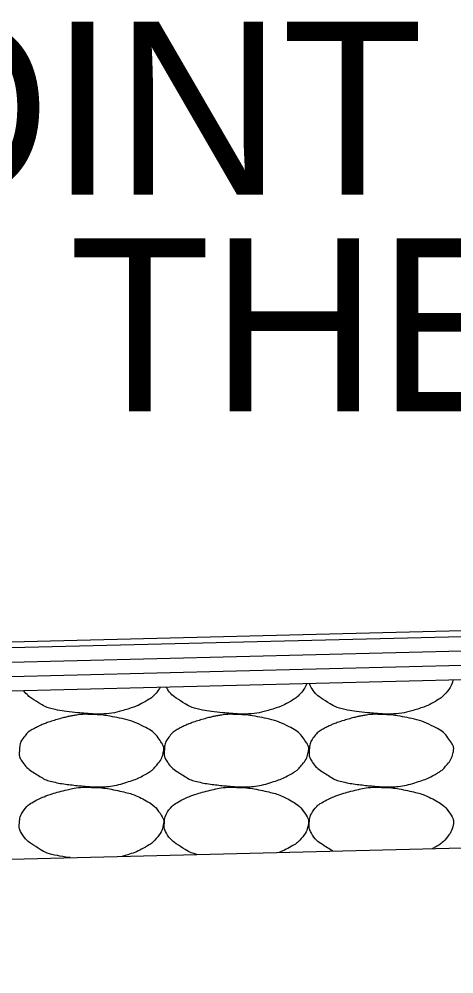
# Model space of a CAD drawing. Extents: x 1671357 to 13005564, y 567358 to 14261451.
# Drawn here: x 12758454.248 to 12758455.755, y 14259901.592 to 14259904.904 of the extents above; entities that cross this region are included whole.
import ezdxf

# ---------------------------------------------------------------- set-up
doc = ezdxf.new("R2010")
doc.units = 0
doc.layers.add('Default', color=7, linetype='Continuous')
doc.layers.add('R_Draft', color=7, linetype='Continuous')

msp = doc.modelspace()

# ---------------------------------------------------------------- linework, layer by layer
at = {"layer": 'Default'}
for p, q in [((12758441.6027, 14259902.4289), (12758471.6055, 14259903.1779)), ((12758445.607, 14259902.5088), (12758467.6051, 14259903.058)), ((12758445.6082, 14259902.4588), (12758467.6051, 14259903.008)), ((12758445.6095, 14259902.4089), (12758467.6051, 14259902.9579)), ((12758445.6107, 14259902.3589), (12758467.6051, 14259902.9079)), ((12758438.2562, 14259901.592), (12758474.3445, 14259902.4929))]:
    msp.add_line(p, q, dxfattribs=at)
at = {"layer": 'R_Draft'}
for points in [[(12758454.7369, 14259902.5867), (12758454.7325, 14259902.5788), (12758454.7269, 14259902.5712), (12758454.7111, 14259902.5534), (12758454.7018, 14259902.5464), (12758454.6703, 14259902.5284), (12758454.6504, 14259902.5188), (12758454.6, 14259902.5029), (12758454.5717, 14259902.4957), (12758454.5278, 14259902.493), (12758454.513, 14259902.4929), (12758454.4764, 14259902.4954), (12758454.4544, 14259902.4975), (12758454.4082, 14259902.5026), (12758454.3843, 14259902.5064), (12758454.3408, 14259902.5164), (12758454.3239, 14259902.5269), (12758454.2895, 14259902.5485), (12758454.2753, 14259902.5588), (12758454.2628, 14259902.5749)], [(12758455.2454, 14259902.5994), (12758455.2404, 14259902.587), (12758455.2328, 14259902.575), (12758455.2135, 14259902.5534), (12758455.2042, 14259902.5464), (12758455.1727, 14259902.5284), (12758455.1528, 14259902.5188), (12758455.1025, 14259902.5029), (12758455.0741, 14259902.4957), (12758455.0302, 14259902.493), (12758455.0155, 14259902.4929), (12758454.9788, 14259902.4954), (12758454.9568, 14259902.4975), (12758454.9106, 14259902.5026), (12758454.8867, 14259902.5064), (12758454.8432, 14259902.5164), (12758454.8263, 14259902.5269), (12758454.7889, 14259902.5504), (12758454.7728, 14259902.5625), (12758454.7581, 14259902.585), (12758454.7574, 14259902.5861), (12758454.7568, 14259902.5872)], [(12758455.752, 14259902.612), (12758455.7478, 14259902.5953), (12758455.7386, 14259902.5787), (12758455.7159, 14259902.5534), (12758455.7067, 14259902.5464), (12758455.6751, 14259902.5284), (12758455.6552, 14259902.5188), (12758455.6049, 14259902.5029), (12758455.5765, 14259902.4957), (12758455.5326, 14259902.493), (12758455.5179, 14259902.4929), (12758455.4812, 14259902.4954), (12758455.4592, 14259902.4975), (12758455.413, 14259902.5026), (12758455.3891, 14259902.5064), (12758455.3456, 14259902.5164), (12758455.3288, 14259902.5269), (12758455.2914, 14259902.5504), (12758455.2752, 14259902.5625), (12758455.2579, 14259902.589), (12758455.2558, 14259902.5943), (12758455.2546, 14259902.5996)], [(12758454.4984, 14259902.4913), (12758454.5277, 14259902.4917), (12758454.5571, 14259902.4873), (12758454.5864, 14259902.4813), (12758454.6222, 14259902.474), (12758454.6552, 14259902.4631), (12758454.6884, 14259902.4453), (12758454.7106, 14259902.4335), (12758454.7257, 14259902.4174), (12758454.7404, 14259902.3953), (12758454.7468, 14259902.3858), (12758454.7502, 14259902.3749), (12758454.7484, 14259902.3653), (12758454.7451, 14259902.3465), (12758454.7353, 14259902.3279), (12758454.7204, 14259902.3113), (12758454.7111, 14259902.3008), (12758454.7018, 14259902.2938), (12758454.6904, 14259902.2873), (12758454.6703, 14259902.2758), (12758454.6504, 14259902.2662), (12758454.6284, 14259902.2593), (12758454.6, 14259902.2503), (12758454.5717, 14259902.2431), (12758454.5424, 14259902.2413), (12758454.5278, 14259902.2404), (12758454.513, 14259902.2403), (12758454.4984, 14259902.2413), (12758454.4764, 14259902.2428), (12758454.4544, 14259902.2449), (12758454.4324, 14259902.2473), (12758454.4082, 14259902.25), (12758454.3843, 14259902.2538), (12758454.3604, 14259902.2593), (12758454.3408, 14259902.2638), (12758454.3239, 14259902.2743), (12758454.3064, 14259902.2853), (12758454.2865, 14259902.2978), (12758454.2704, 14259902.3099), (12758454.2564, 14259902.3313), (12758454.2492, 14259902.3423), (12758454.2477, 14259902.3541), (12758454.2484, 14259902.3653), (12758454.2493, 14259902.3815), (12758454.2527, 14259902.3979), (12758454.2644, 14259902.4133), (12758454.2762, 14259902.4289), (12758454.289, 14259902.4373), (12758454.3044, 14259902.4453), (12758454.3176, 14259902.4522), (12758454.3305, 14259902.4586), (12758454.3444, 14259902.4633), (12758454.3643, 14259902.47), (12758454.3841, 14259902.476), (12758454.4044, 14259902.4813), (12758454.417, 14259902.4846), (12758454.4296, 14259902.4873), (12758454.4424, 14259902.4893), (12758454.4609, 14259902.4922), (12758454.4799, 14259902.4929), (12758454.4984, 14259902.4913)], [(12758455.0008, 14259902.4913), (12758455.0301, 14259902.4917), (12758455.0595, 14259902.4873), (12758455.0888, 14259902.4813), (12758455.1246, 14259902.474), (12758455.1576, 14259902.4631), (12758455.1909, 14259902.4453), (12758455.213, 14259902.4335), (12758455.2282, 14259902.4174), (12758455.2429, 14259902.3953), (12758455.2492, 14259902.3858), (12758455.2526, 14259902.3749), (12758455.2509, 14259902.3653), (12758455.2475, 14259902.3465), (12758455.2377, 14259902.3279), (12758455.2229, 14259902.3113), (12758455.2135, 14259902.3008), (12758455.2042, 14259902.2938), (12758455.1929, 14259902.2873), (12758455.1727, 14259902.2758), (12758455.1528, 14259902.2662), (12758455.1308, 14259902.2593), (12758455.1025, 14259902.2503), (12758455.0741, 14259902.2431), (12758455.0448, 14259902.2413), (12758455.0302, 14259902.2404), (12758455.0155, 14259902.2403), (12758455.0008, 14259902.2413), (12758454.9788, 14259902.2428), (12758454.9568, 14259902.2449), (12758454.9348, 14259902.2473), (12758454.9106, 14259902.25), (12758454.8867, 14259902.2538), (12758454.8628, 14259902.2593), (12758454.8432, 14259902.2638), (12758454.8263, 14259902.2743), (12758454.8088, 14259902.2853), (12758454.7889, 14259902.2978), (12758454.7728, 14259902.3099), (12758454.7588, 14259902.3313), (12758454.7516, 14259902.3423), (12758454.7502, 14259902.3541), (12758454.7508, 14259902.3653), (12758454.7517, 14259902.3815), (12758454.7552, 14259902.3979), (12758454.7668, 14259902.4133), (12758454.7786, 14259902.4289), (12758454.7914, 14259902.4373), (12758454.8068, 14259902.4453), (12758454.82, 14259902.4522), (12758454.8329, 14259902.4586), (12758454.8468, 14259902.4633), (12758454.8667, 14259902.47), (12758454.8865, 14259902.476), (12758454.9068, 14259902.4813), (12758454.9194, 14259902.4846), (12758454.932, 14259902.4873), (12758454.9448, 14259902.4893), (12758454.9634, 14259902.4922), (12758454.9823, 14259902.4929), (12758455.0008, 14259902.4913)], [(12758455.5033, 14259902.4913), (12758455.5325, 14259902.4917), (12758455.5619, 14259902.4873), (12758455.5913, 14259902.4813), (12758455.6271, 14259902.474), (12758455.6601, 14259902.4631), (12758455.6933, 14259902.4453), (12758455.7154, 14259902.4335), (12758455.7306, 14259902.4174), (12758455.7453, 14259902.3953), (12758455.7516, 14259902.3858), (12758455.755, 14259902.3749), (12758455.7533, 14259902.3653), (12758455.7499, 14259902.3465), (12758455.7401, 14259902.3279), (12758455.7253, 14259902.3113), (12758455.7159, 14259902.3008), (12758455.7067, 14259902.2938), (12758455.6953, 14259902.2873), (12758455.6751, 14259902.2758), (12758455.6552, 14259902.2662), (12758455.6333, 14259902.2593), (12758455.6049, 14259902.2503), (12758455.5765, 14259902.2431), (12758455.5473, 14259902.2413), (12758455.5326, 14259902.2404), (12758455.5179, 14259902.2403), (12758455.5033, 14259902.2413), (12758455.4812, 14259902.2428), (12758455.4592, 14259902.2449), (12758455.4372, 14259902.2473), (12758455.413, 14259902.25), (12758455.3891, 14259902.2538), (12758455.3652, 14259902.2593), (12758455.3456, 14259902.2638), (12758455.3288, 14259902.2743), (12758455.3112, 14259902.2853), (12758455.2914, 14259902.2978), (12758455.2752, 14259902.3099), (12758455.2612, 14259902.3313), (12758455.254, 14259902.3423), (12758455.2526, 14259902.3541), (12758455.2532, 14259902.3653), (12758455.2542, 14259902.3815), (12758455.2576, 14259902.3979), (12758455.2692, 14259902.4133), (12758455.281, 14259902.4289), (12758455.2939, 14259902.4373), (12758455.3092, 14259902.4453), (12758455.3224, 14259902.4522), (12758455.3353, 14259902.4586), (12758455.3492, 14259902.4633), (12758455.3691, 14259902.47), (12758455.3889, 14259902.476), (12758455.4092, 14259902.4813), (12758455.4218, 14259902.4846), (12758455.4344, 14259902.4873), (12758455.4472, 14259902.4893), (12758455.4658, 14259902.4922), (12758455.4847, 14259902.4929), (12758455.5033, 14259902.4913)], [(12758454.4242, 14259901.9956), (12758454.4028, 14259901.9982), (12758454.3816, 14259902.0018), (12758454.3408, 14259902.0112), (12758454.3239, 14259902.0217), (12758454.2865, 14259902.0452), (12758454.2704, 14259902.0573), (12758454.2492, 14259902.0897), (12758454.2477, 14259902.1015), (12758454.2493, 14259902.1289), (12758454.2527, 14259902.1453), (12758454.2762, 14259902.1763), (12758454.289, 14259902.1847), (12758454.3176, 14259902.1996), (12758454.3305, 14259902.206), (12758454.3643, 14259902.2174), (12758454.3841, 14259902.2234), (12758454.417, 14259902.232), (12758454.4296, 14259902.2347), (12758454.4609, 14259902.2396), (12758454.4799, 14259902.2403), (12758454.4984, 14259902.2387)], [(12758454.4984, 14259902.2387), (12758454.5277, 14259902.2391), (12758454.5571, 14259902.2347), (12758454.6222, 14259902.2214), (12758454.6552, 14259902.2105), (12758454.7106, 14259902.1809), (12758454.7257, 14259902.1648), (12758454.7468, 14259902.1332), (12758454.7502, 14259902.1223), (12758454.7451, 14259902.0939), (12758454.7353, 14259902.0753), (12758454.7111, 14259902.0482), (12758454.7018, 14259902.0412), (12758454.6703, 14259902.0232), (12758454.6504, 14259902.0136), (12758454.6211, 14259902.0044), (12758454.6138, 14259902.0022), (12758454.6065, 14259902.0002)], [(12758454.8632, 14259902.0066), (12758454.8631, 14259902.0066), (12758454.863, 14259902.0067), (12758454.8432, 14259902.0112), (12758454.8263, 14259902.0217), (12758454.7889, 14259902.0452), (12758454.7728, 14259902.0573), (12758454.7516, 14259902.0897), (12758454.7502, 14259902.1015), (12758454.7517, 14259902.1289), (12758454.7552, 14259902.1453), (12758454.7786, 14259902.1763), (12758454.7914, 14259902.1847), (12758454.82, 14259902.1996), (12758454.8329, 14259902.206), (12758454.8667, 14259902.2174), (12758454.8865, 14259902.2234), (12758454.9194, 14259902.232), (12758454.932, 14259902.2347), (12758454.9634, 14259902.2396), (12758454.9823, 14259902.2403), (12758455.0008, 14259902.2387)], [(12758455.0008, 14259902.2387), (12758455.0301, 14259902.2391), (12758455.0595, 14259902.2347), (12758455.1246, 14259902.2214), (12758455.1576, 14259902.2105), (12758455.213, 14259902.1809), (12758455.2282, 14259902.1648), (12758455.2492, 14259902.1332), (12758455.2526, 14259902.1223), (12758455.2475, 14259902.0939), (12758455.2377, 14259902.0753), (12758455.2135, 14259902.0482), (12758455.2042, 14259902.0412), (12758455.1788, 14259902.0267), (12758455.165, 14259902.0197), (12758455.1504, 14259902.0138)], [(12758455.3353, 14259902.0184), (12758455.3272, 14259902.0227), (12758455.3193, 14259902.0277), (12758455.2914, 14259902.0452), (12758455.2752, 14259902.0573), (12758455.254, 14259902.0897), (12758455.2526, 14259902.1015), (12758455.2542, 14259902.1289), (12758455.2576, 14259902.1453), (12758455.281, 14259902.1763), (12758455.2939, 14259902.1847), (12758455.3224, 14259902.1996), (12758455.3353, 14259902.206), (12758455.3691, 14259902.2174), (12758455.3889, 14259902.2234), (12758455.4218, 14259902.232), (12758455.4344, 14259902.2347), (12758455.4658, 14259902.2396), (12758455.4847, 14259902.2403), (12758455.5033, 14259902.2387)], [(12758455.5033, 14259902.2387), (12758455.5325, 14259902.2391), (12758455.5619, 14259902.2347), (12758455.6271, 14259902.2214), (12758455.6601, 14259902.2105), (12758455.7154, 14259902.1809), (12758455.7306, 14259902.1648), (12758455.7516, 14259902.1332), (12758455.755, 14259902.1223), (12758455.7499, 14259902.0939), (12758455.7401, 14259902.0753), (12758455.7159, 14259902.0482), (12758455.7067, 14259902.0412), (12758455.6906, 14259902.032), (12758455.6859, 14259902.0295), (12758455.6812, 14259902.027)]]:
    msp.add_open_spline(points, degree=3, dxfattribs=at)

# ---------------------------------------------------------------- texts
at = {"layer": 'Default'}
for s, p in [('ROTATION POINT', (12758448.828, 14259904.295)), ("(-0.25' BELOW THEORETICAL GRADE)", (12758448.828, 14259903.5438))]:
    msp.add_text(s, height=0.600057, dxfattribs=at).set_placement(p)

doc.saveas('drawing.dxf')
